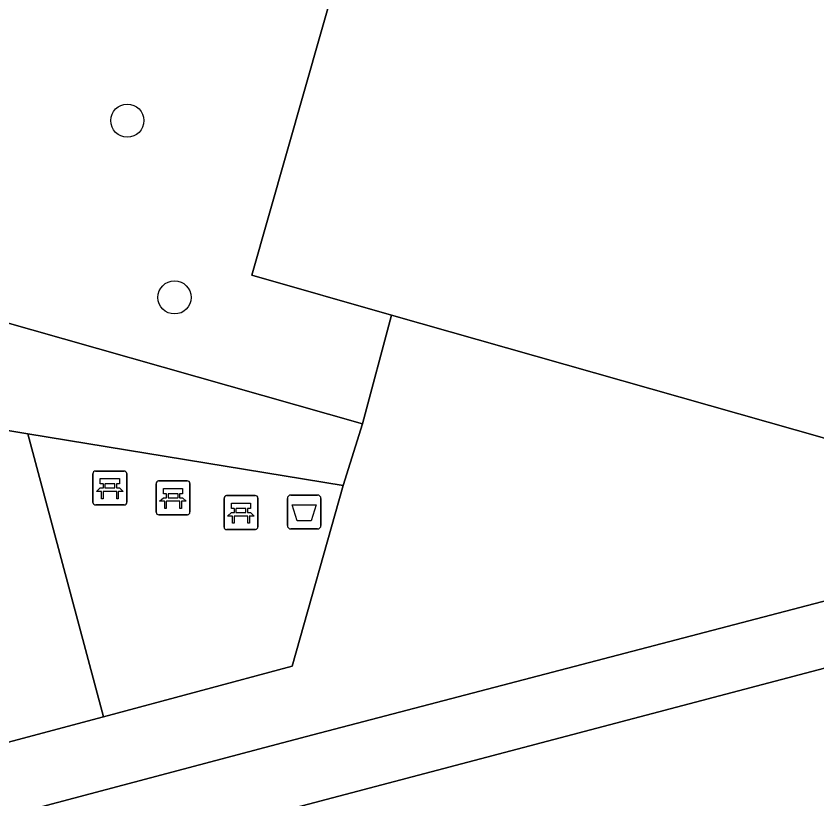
# Model space of a CAD drawing. Extents: x 162542 to 163147, y 380779 to 381521.
# Drawn here: x 163001.13 to 163024.75, y 381198.66 to 381221.75 of the extents above; entities that cross this region are included whole.
import ezdxf

# ---------------------------------------------------------------- set-up
doc = ezdxf.new("R2010")
doc.units = 0
for name, color, linetype in [('IMGEO_Afvalbak', 7, 'Continuous'), ('IMGEO_Bank', 7, 'Continuous'), ('IMGEO_Boom', 7, 'Continuous'), ('IMGEO_Groenvoorziening', 7, 'Continuous'), ('IMGEO_Pand', 7, 'Continuous'), ('IMGEO_Parkeervlak_open', 7, 'Continuous'), ('IMGEO_Rijbaan_lokaal_open', 7, 'Continuous'), ('IMGEO_Voetpad_open', 7, 'Continuous')]:
    doc.layers.add(name, color=color, linetype=linetype)

msp = doc.modelspace()

# ---------------------------------------------------------------- linework, layer by layer
at = {"layer": 'IMGEO_Afvalbak'}
for p, q in [((163009.233, 381207.621), (163010.023, 381207.621)), ((163010.023, 381207.621), (163009.233, 381207.621)), ((163009.133, 381206.721), (163009.133, 381207.521)), ((163009.133, 381207.521), (163009.133, 381206.721)), ((163010.123, 381207.521), (163010.123, 381206.721)), ((163010.123, 381206.721), (163010.123, 381207.521)), ((163010.023, 381206.621), (163009.233, 381206.621)), ((163009.233, 381206.621), (163010.023, 381206.621))]:
    msp.add_line(p, q, dxfattribs=at)
msp.add_lwpolyline([(163009.276, 381207.335), (163009.98, 381207.335), (163009.831, 381206.865), (163009.425, 381206.865), (163009.276, 381207.335)], dxfattribs=at)
for centre, start, end in [((163009.233, 381207.521), 90, 180), ((163009.233, 381207.521), 90, 180), ((163010.023, 381207.521), 0, 90), ((163010.023, 381207.521), 360, 90), ((163009.233, 381206.721), 180, 270), ((163009.233, 381206.721), 180, 270), ((163010.023, 381206.721), 270, 0), ((163010.023, 381206.721), 270, 0)]:
    msp.add_arc(centre, 0.1, start, end, dxfattribs=at)
at = {"layer": 'IMGEO_Bank'}
for p, q in [((163003.476, 381208.329), (163004.317, 381208.329)), ((163004.317, 381208.329), (163003.476, 381208.329)), ((163003.401, 381207.404), (163003.401, 381208.245)), ((163003.401, 381208.245), (163003.401, 381207.404)), ((163004.401, 381208.254), (163004.401, 381207.413)), ((163004.401, 381207.413), (163004.401, 381208.254)), ((163003.71, 381207.835), (163003.71, 381207.941)), ((163003.754, 381207.941), (163003.754, 381207.835)), ((163004.042, 381207.947), (163003.76, 381207.947)), ((163003.76, 381207.829), (163004.042, 381207.829)), ((163004.048, 381207.835), (163004.048, 381207.941)), ((163004.092, 381207.941), (163004.092, 381207.835)), ((163005.262, 381207.113), (163005.262, 381207.954)), ((163005.262, 381207.954), (163005.262, 381207.113)), ((163005.337, 381208.038), (163006.178, 381208.038)), ((163006.178, 381208.038), (163005.337, 381208.038)), ((163006.262, 381207.963), (163006.262, 381207.122)), ((163006.262, 381207.122), (163006.262, 381207.963)), ((163004.098, 381207.727), (163003.705, 381207.727)), ((163005.571, 381207.544), (163005.571, 381207.65)), ((163005.615, 381207.65), (163005.615, 381207.544)), ((163005.903, 381207.656), (163005.621, 381207.656)), ((163005.909, 381207.544), (163005.909, 381207.65)), ((163005.953, 381207.65), (163005.953, 381207.544)), ((163007.34, 381207.603), (163008.181, 381207.603)), ((163008.181, 381207.603), (163007.34, 381207.603)), ((163005.959, 381207.436), (163005.566, 381207.436)), ((163005.621, 381207.538), (163005.903, 381207.538)), ((163007.265, 381206.678), (163007.265, 381207.519)), ((163007.265, 381207.519), (163007.265, 381206.678)), ((163008.265, 381207.528), (163008.265, 381206.687)), ((163008.265, 381206.687), (163008.265, 381207.528)), ((163004.326, 381207.329), (163003.485, 381207.329)), ((163003.485, 381207.329), (163004.326, 381207.329)), ((163007.574, 381207.109), (163007.574, 381207.215)), ((163007.618, 381207.215), (163007.618, 381207.109)), ((163007.906, 381207.221), (163007.624, 381207.221)), ((163007.624, 381207.103), (163007.906, 381207.103)), ((163007.912, 381207.109), (163007.912, 381207.215)), ((163007.956, 381207.215), (163007.956, 381207.109)), ((163006.187, 381207.038), (163005.346, 381207.038)), ((163005.346, 381207.038), (163006.187, 381207.038)), ((163007.962, 381207.001), (163007.569, 381207.001)), ((163008.19, 381206.603), (163007.349, 381206.603)), ((163007.349, 381206.603), (163008.19, 381206.603))]:
    msp.add_line(p, q, dxfattribs=at)
for points in [[(163003.704, 381207.947), (163003.618, 381207.947), (163003.618, 381208.108), (163004.181, 381208.108), (163004.181, 381207.947), (163004.098, 381207.947)], [(163003.648, 381207.727), (163003.506, 381207.727), (163003.618, 381207.829), (163003.704, 381207.829)], [(163004.098, 381207.829), (163004.181, 381207.829), (163004.293, 381207.727), (163004.154, 381207.727)], [(163005.565, 381207.656), (163005.479, 381207.656), (163005.479, 381207.817), (163006.042, 381207.817), (163006.042, 381207.656), (163005.959, 381207.656)], [(163003.698, 381207.72), (163003.698, 381207.513), (163003.655, 381207.513), (163003.655, 381207.72)], [(163004.148, 381207.72), (163004.148, 381207.513), (163004.104, 381207.513), (163004.104, 381207.72)], [(163005.509, 381207.436), (163005.367, 381207.436), (163005.479, 381207.538), (163005.565, 381207.538)], [(163005.559, 381207.429), (163005.559, 381207.222), (163005.516, 381207.222), (163005.516, 381207.429)], [(163005.959, 381207.538), (163006.042, 381207.538), (163006.154, 381207.436), (163006.015, 381207.436)], [(163006.009, 381207.429), (163006.009, 381207.222), (163005.965, 381207.222), (163005.965, 381207.429)], [(163007.568, 381207.221), (163007.482, 381207.221), (163007.482, 381207.382), (163008.045, 381207.382), (163008.045, 381207.221), (163007.962, 381207.221)], [(163007.512, 381207.001), (163007.37, 381207.001), (163007.482, 381207.103), (163007.568, 381207.103)], [(163007.962, 381207.103), (163008.045, 381207.103), (163008.157, 381207.001), (163008.018, 381207.001)], [(163007.562, 381206.994), (163007.562, 381206.787), (163007.519, 381206.787), (163007.519, 381206.994)], [(163008.012, 381206.994), (163008.012, 381206.787), (163007.968, 381206.787), (163007.968, 381206.994)]]:
    msp.add_lwpolyline(points, dxfattribs=at)
for centre, radius, start, end in [((163003.479, 381208.251), 0.0779, 92.4484, 184.2845), ((163003.479, 381208.251), 0.0779, 92.4484, 184.2845), ((163004.323, 381208.251), 0.0779, 2.4484, 94.2845), ((163004.323, 381208.251), 0.0779, 2.4484, 94.2845), ((163003.703, 381207.94), 0.00671, 2.8957, 87.1043), ((163003.703, 381207.836), 0.00671, 272.8957, 357.1043), ((163003.76, 381207.94), 0.00671, 92.8957, 177.1043), ((163003.76, 381207.836), 0.00671, 182.8957, 267.1043), ((163004.042, 381207.94), 0.00671, 2.8957, 87.1043), ((163004.042, 381207.836), 0.00671, 272.8957, 357.1043), ((163004.099, 381207.94), 0.00671, 92.8957, 177.1043), ((163004.099, 381207.836), 0.00671, 182.8957, 267.1043), ((163005.34, 381207.96), 0.0779, 92.4484, 184.2845), ((163005.34, 381207.96), 0.0779, 92.4484, 184.2845), ((163006.184, 381207.96), 0.0779, 2.4484, 94.2845), ((163006.184, 381207.96), 0.0779, 2.4484, 94.2845), ((163003.648, 381207.72), 0.00671, 2.8957, 87.1043), ((163003.705, 381207.72), 0.00671, 92.8957, 177.1043), ((163004.097, 381207.72), 0.00671, 2.8957, 87.1043), ((163004.154, 381207.72), 0.00671, 92.8957, 177.1043), ((163005.564, 381207.649), 0.00671, 2.8957, 87.1043), ((163005.621, 381207.649), 0.00671, 92.8957, 177.1043), ((163005.903, 381207.649), 0.00671, 2.8957, 87.1043), ((163005.96, 381207.649), 0.00671, 92.8957, 177.1043), ((163007.343, 381207.525), 0.0779, 92.4484, 184.2845), ((163007.343, 381207.525), 0.0779, 92.4484, 184.2845), ((163008.187, 381207.525), 0.0779, 2.4484, 94.2845), ((163008.187, 381207.525), 0.0779, 2.4484, 94.2845), ((163003.479, 381207.407), 0.0779, 182.4484, 274.2845), ((163003.479, 381207.407), 0.0779, 182.4484, 274.2845), ((163004.323, 381207.407), 0.0779, 272.4484, 4.2845), ((163004.323, 381207.407), 0.0779, 272.4484, 4.2845), ((163005.509, 381207.429), 0.00671, 2.8957, 87.1043), ((163005.566, 381207.429), 0.00671, 92.8957, 177.1043), ((163005.564, 381207.545), 0.00671, 272.8957, 357.1043), ((163005.621, 381207.545), 0.00671, 182.8957, 267.1043), ((163005.903, 381207.545), 0.00671, 272.8957, 357.1043), ((163005.96, 381207.545), 0.00671, 182.8957, 267.1043), ((163005.958, 381207.429), 0.00671, 2.8957, 87.1043), ((163006.015, 381207.429), 0.00671, 92.8957, 177.1043), ((163005.34, 381207.116), 0.0779, 182.4484, 274.2845), ((163005.34, 381207.116), 0.0779, 182.4484, 274.2845), ((163006.184, 381207.116), 0.0779, 272.4484, 4.2845), ((163006.184, 381207.116), 0.0779, 272.4484, 4.2845), ((163007.567, 381207.214), 0.00671, 2.8957, 87.1043), ((163007.567, 381207.11), 0.00671, 272.8957, 357.1043), ((163007.624, 381207.214), 0.00671, 92.8957, 177.1043), ((163007.624, 381207.11), 0.00671, 182.8957, 267.1043), ((163007.906, 381207.214), 0.00671, 2.8957, 87.1043), ((163007.906, 381207.11), 0.00671, 272.8957, 357.1043), ((163007.963, 381207.214), 0.00671, 92.8957, 177.1043), ((163007.963, 381207.11), 0.00671, 182.8957, 267.1043), ((163007.512, 381206.994), 0.00671, 2.8957, 87.1043), ((163007.569, 381206.994), 0.00671, 92.8957, 177.1043), ((163007.961, 381206.994), 0.00671, 2.8957, 87.1043), ((163008.018, 381206.994), 0.00671, 92.8957, 177.1043), ((163007.343, 381206.681), 0.0779, 182.4484, 274.2845), ((163007.343, 381206.681), 0.0779, 182.4484, 274.2845), ((163008.187, 381206.681), 0.0779, 272.4484, 4.2845), ((163008.187, 381206.681), 0.0779, 272.4484, 4.2845)]:
    msp.add_arc(centre, radius, start, end, dxfattribs=at)
at = {"layer": 'IMGEO_Boom'}
for centre in [(163004.414, 381218.664), (163005.807, 381213.45)]:
    msp.add_circle(centre, 0.489, dxfattribs=at)
at = {"layer": 'IMGEO_Groenvoorziening'}
for points in [[(163008.089, 381214.101), (163014.779, 381237.614), (163014.426, 381237.73), (163013.418, 381238.006), (162984.953, 381211.208), (162987.835, 381208.155), (162997.652, 381213.616), (163011.346, 381209.724), (163012.206, 381212.93)], [(162996.837, 381210.199), (162987.274, 381204.922), (162983.227, 381209.253), (162965.477, 381192.532), (162966.757, 381191.138), (162966.985, 381191.284), (163003.712, 381201.081), (163001.476, 381209.428)]]:
    msp.add_lwpolyline(points, close=True, dxfattribs=at)
at = {"layer": 'IMGEO_Pand'}
msp.add_lwpolyline([(163032.532, 381232.569), (163031.337, 381232.908), (163030.25, 381233.217), (163020.904, 381235.873), (163014.779, 381237.614), (163008.089, 381214.101), (163012.206, 381212.93), (163025.834, 381209.053), (163027.471, 381214.823), (163033.243, 381213.182), (163036.655, 381225.146), (163030.88, 381226.797)], close=True, dxfattribs=at)
at = {"layer": 'IMGEO_Parkeervlak_open'}
msp.add_lwpolyline([(162945.307, 381183.409), (162944.204, 381183.118), (162943.854, 381183.025), (162937.074, 381181.191), (162920.542, 381176.676), (162920.963, 381174.947), (162923.178, 381175.528), (162939.834, 381180.075), (163029.671, 381203.749), (163029.17, 381205.595), (163009.881, 381200.547), (163008.469, 381200.178), (162968.263, 381189.504)], close=True, dxfattribs=at)
at = {"layer": 'IMGEO_Rijbaan_lokaal_open'}
msp.add_lwpolyline([(162994.468, 381189.311), (163004.787, 381192.03), (163005.956, 381192.338), (163016.547, 381195.13), (163017.711, 381195.436), (163023.16, 381196.872), (163028.123, 381198.18), (163029.293, 381198.489), (163034.468, 381199.853), (163033.144, 381204.725), (163029.671, 381203.749), (162939.834, 381180.075)], dxfattribs=at)
at = {"layer": 'IMGEO_Voetpad_open'}
msp.add_lwpolyline([(163044.895, 381234.361), (163042.716, 381236.69), (163042.332, 381237.099), (163037.981, 381232.912), (163038.295, 381230.92), (163036.655, 381225.146), (163033.243, 381213.182), (163031.597, 381207.407), (163025.834, 381209.053), (163012.206, 381212.93), (163011.346, 381209.724), (163010.781, 381207.905), (163009.272, 381202.57), (163003.712, 381201.081), (162966.985, 381191.284), (162966.757, 381191.138), (162968.263, 381189.504), (163008.469, 381200.178), (163009.881, 381200.547), (163029.17, 381205.595), (163029.671, 381203.749), (163033.144, 381204.725), (163036.711, 381205.731)], dxfattribs=at)
for points in [[(162997.652, 381213.616), (162987.835, 381208.155), (162984.953, 381211.208), (162983.227, 381209.253), (162987.274, 381204.922), (162996.837, 381210.199), (163001.476, 381209.428), (163010.781, 381207.905), (163011.346, 381209.724)], [(163010.781, 381207.905), (163001.476, 381209.428), (163003.712, 381201.081), (163009.272, 381202.57)]]:
    msp.add_lwpolyline(points, close=True, dxfattribs=at)

doc.saveas('drawing.dxf')
